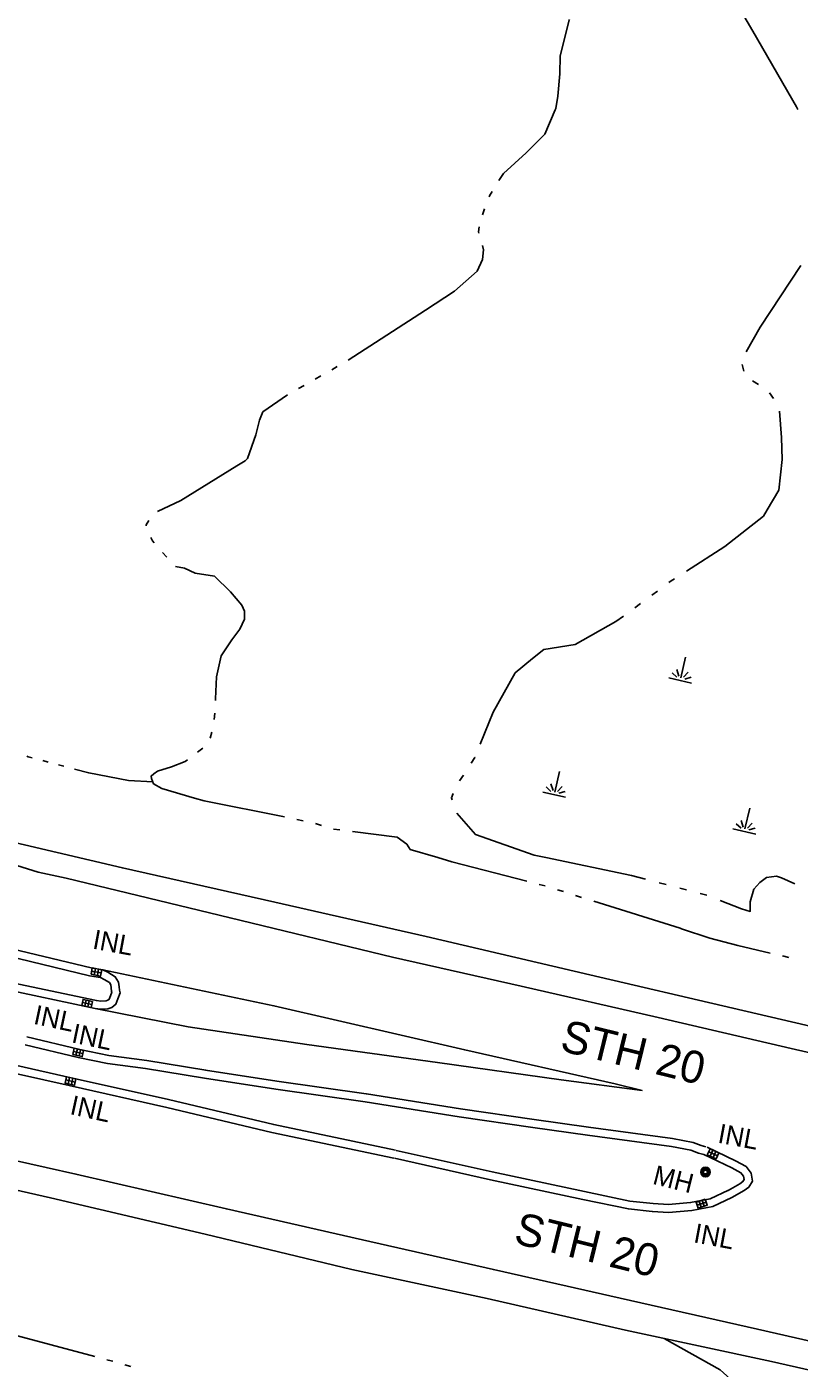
# Model space of a CAD drawing. Extents: x 588843 to 2552415, y 180129 to 269402.
# Drawn here: x 599643.2 to 599883.3, y 183593.1 to 184010.4 of the extents above; entities that cross this region are included whole.
import ezdxf

# ---------------------------------------------------------------- set-up
doc = ezdxf.new("R2010")
doc.units = 0
for name, color, linetype in [('E_DRN', 7, 'Continuous'), ('E_DRN_Text', 7, 'Continuous'), ('E_DWY', 7, 'Continuous'), ('E_RDWY', 7, 'Continuous'), ('E_RDWY_C_and_G', 7, 'Continuous'), ('E_RDWY_Gravel', 7, 'Continuous'), ('E_RDWY_Text', 7, 'Continuous'), ('E_UTL_MH', 7, 'Continuous'), ('E_UTL_MH_Text', 7, 'Continuous'), ('E_WTR_P', 7, 'Continuous'), ('E_WTR_Wetland', 7, 'Continuous')]:
    doc.layers.add(name, color=color, linetype=linetype)

# ---------------------------------------------------------------- blocks, each defined once
blk = doc.blocks.new('INLT_5_1')
at = {"layer": 'E_DRN_Text'}
blk.add_text('INL', height=39.37, dxfattribs=at).set_placement((-36.2, -19.7))
blk = doc.blocks.new('INLO_3')
at = {"layer": 'E_DRN'}
for p, q in [((6.6, -13.1), (6.6, 0)), ((13.1, -13.1), (13.1, 0)), ((19.7, -6.6), (0, -6.6))]:
    blk.add_line(p, q, dxfattribs=at)
blk.add_lwpolyline([(0, -13.1), (19.7, -13.1), (19.7, 0), (0, 0)], close=True, dxfattribs=at)
blk = doc.blocks.new('INLT_6_1')
at = {"layer": 'E_DRN_Text'}
blk.add_text('INL', height=39.37, dxfattribs=at).set_placement((-36.2, -19.7))
blk = doc.blocks.new('INLT_7_1')
at = {"layer": 'E_DRN_Text'}
blk.add_text('INL', height=39.37, dxfattribs=at).set_placement((-36.2, -19.7))
blk = doc.blocks.new('INLT_8_2')
at = {"layer": 'E_DRN_Text'}
blk.add_text('INL', height=39.37, dxfattribs=at).set_placement((-36.2, -19.7))
blk = doc.blocks.new('INLT_9_1')
at = {"layer": 'E_DRN_Text'}
blk.add_text('INL', height=39.37, dxfattribs=at).set_placement((-36.2, -19.7))
blk = doc.blocks.new('MHO_3')
at = {"layer": 'E_UTL_MH'}
for centre, radius in [((0.3, -0.4), 9.84), ((0.3, -0.4), 7.98), ((0.2, -0.5), 6.35), ((0.1, -0.5), 3.97)]:
    blk.add_circle(centre, radius, dxfattribs=at)
blk = doc.blocks.new('MHT_3')
at = {"layer": 'E_UTL_MH_Text'}
blk.add_text('MH', height=39.37, dxfattribs=at).set_placement((-32.2, -19.7))
blk = doc.blocks.new('MAR_3')
at = {"layer": 'E_WTR_Wetland'}
for p, q in [((-0.1, 48.7), (-0.1, 5.3)), ((-24, 0), (23.7, 0)), ((-20, 11.5), (-8.1, 4.8)), ((-4.5, 7.8), (-11.6, 20.2)), ((4.6, 7.8), (11.7, 20.2)), ((20, 11.5), (8.1, 4.8))]:
    blk.add_line(p, q, dxfattribs=at)

msp = doc.modelspace()

# ---------------------------------------------------------------- linework, layer by layer
at = {"layer": 'E_DWY'}
msp.add_lwpolyline([(599841.32, 183602.31), (599858.71, 183592.52), (599866.22, 183585.83), (599874.5, 183576.15), (599878.99, 183568.18), (599881.79, 183560.25), (599883.61, 183548.86)], dxfattribs=at)
at = {"layer": 'E_RDWY'}
for points in [[(599470.96, 183799.93), (599492.64, 183794.73), (599510.84, 183790.39), (599523.64, 183786.59), (599533.85, 183783.42), (599561.09, 183774.83), (599597.21, 183763.24), (599627.02, 183753.51), (599646.63, 183747.39), (599655.38, 183745.47), (599706.32, 183733.14), (599756.87, 183720.92), (599796.89, 183711.86), (599839.42, 183702.2), (599880.77, 183692.55), (599922.87, 183682.91)], [(599666.8, 183716.95), (599719.97, 183705.82), (599779.32, 183692.05), (599826.08, 183681.47), (599834.44, 183679.46), (599809.27, 183682.8), (599770.83, 183688.11), (599730.18, 183693.72), (599693.33, 183699.24), (599664.38, 183704.96)], [(599457.42, 183696.31), (599477.89, 183693.59), (599488.14, 183692.11), (599503.6, 183688.64), (599540.82, 183680.25), (599579.99, 183671.21), (599621.4, 183661.76), (599658.43, 183653.43), (599705.2, 183642.58), (599747.53, 183632.98), (599788.24, 183623.73), (599827.57, 183614.86), (599870.31, 183605.24), (599908.01, 183596.62)]]:
    msp.add_lwpolyline(points, dxfattribs=at)
at = {"layer": 'E_RDWY_C_and_G'}
for points in [[(599470.58, 183762.53), (599504.61, 183754.41), (599553.11, 183743.29), (599595.48, 183733.47), (599633.67, 183724.7), (599663.2, 183717.61), (599666.8, 183716.95), (599668.34, 183716.23), (599670.66, 183714.82), (599671.61, 183713.14), (599671.88, 183711.74), (599672, 183710.64), (599672.16, 183709.82), (599671.48, 183708), (599670.82, 183706.27), (599669.57, 183705.3), (599668.35, 183704.83), (599666.02, 183704.76), (599664.38, 183704.96), (599634.14, 183711.38), (599584.88, 183722.93), (599533.43, 183734.65), (599488.36, 183745.55), (599467.09, 183750.76)], [(599470, 183760.1), (599504.04, 183751.97), (599552.55, 183740.86), (599594.92, 183731.03), (599633.1, 183722.27), (599662.69, 183715.16), (599666.03, 183714.55), (599667.16, 183714.02), (599668.81, 183713.03), (599669.23, 183712.27), (599669.41, 183711.36), (599669.53, 183710.26), (599669.57, 183710.04), (599669.14, 183708.88), (599668.74, 183707.82), (599668.33, 183707.51), (599667.85, 183707.32), (599666.13, 183707.27), (599664.79, 183707.43), (599634.69, 183713.82), (599585.44, 183725.36), (599534, 183737.08), (599488.95, 183747.98), (599467.68, 183753.19)], [(599686.66, 183674.19), (599656.34, 183680.96), (599624.73, 183688.1), (599594.37, 183695.1)], [(599687.21, 183676.63), (599656.89, 183683.4), (599625.29, 183690.53), (599594.93, 183697.53)], [(599642.6, 183693.69), (599659.09, 183689.72), (599668.28, 183687.89), (599680.1, 183686.29), (599698.36, 183683.32)], [(599643.19, 183696.12), (599659.62, 183692.16), (599668.69, 183690.36), (599680.47, 183688.77), (599698.76, 183685.79)], [(599698.74, 183685.79), (599720.91, 183682.36), (599748.7, 183678.42)], [(599698.36, 183683.32), (599720.54, 183679.89), (599748.35, 183675.95)], [(599748.74, 183678.42), (599777.93, 183673.77), (599800.86, 183670.44), (599817.79, 183668.05)], [(599757.25, 183658.39), (599719.37, 183666.42), (599686.63, 183674.19)], [(599757.77, 183660.83), (599719.91, 183668.86), (599687.21, 183676.63)], [(599748.35, 183675.95), (599777.55, 183671.3), (599800.51, 183667.97), (599817.44, 183665.58)], [(599817.44, 183665.58), (599843.53, 183662.01), (599849.61, 183660.85), (599852.02, 183659.96), (599853.61, 183659.51)], [(599817.78, 183668.06), (599843.94, 183664.48), (599850.28, 183663.26), (599852.79, 183662.34), (599854.28, 183661.92)], [(599837.83, 183644.3), (599830.58, 183645.05), (599816.58, 183648.01), (599787.79, 183654.14), (599757.97, 183660.78)], [(599854.68, 183661.77), (599863.5, 183657.58), (599866.78, 183655.78), (599868.38, 183653.76), (599868.75, 183651.2), (599867.63, 183649.38), (599866.18, 183648.3), (599862.37, 183646.16)], [(599837.57, 183641.82), (599830.19, 183642.58), (599816.06, 183645.56), (599787.26, 183651.7), (599757.42, 183658.34)], [(599853.61, 183659.51), (599862.36, 183655.36), (599865.14, 183653.84), (599866, 183652.74), (599866.15, 183651.74), (599865.76, 183651.1), (599864.82, 183650.4), (599861.15, 183648.34)], [(599861.27, 183648.41), (599855.62, 183645.73), (599849.53, 183644.55), (599842.66, 183644.02), (599837.83, 183644.3)], [(599862.34, 183646.15), (599856.4, 183643.33), (599849.86, 183642.07), (599842.68, 183641.51), (599837.68, 183641.81)]]:
    msp.add_lwpolyline(points, dxfattribs=at)
at = {"layer": 'E_RDWY_Gravel'}
for points in [[(599471.29, 183803.68), (599501.28, 183796.82), (599509.68, 183794.79), (599517.19, 183792.69), (599540.15, 183785.52), (599573.15, 183775.01), (599598.25, 183767.13), (599598.23, 183766.28), (599632.15, 183758.29), (599672.88, 183748.71), (599720.23, 183738.02), (599767.26, 183727.32), (599818.22, 183715.41), (599862.69, 183705.1), (599911.14, 183693.78)], [(599456.28, 183689.49), (599482.73, 183683.81), (599522.55, 183674.8), (599564.79, 183665.65), (599609.78, 183655.3), (599650.5, 183646.05), (599698.63, 183634.71), (599744.2, 183623.78), (599786.24, 183614.68), (599829.26, 183604.89), (599874.65, 183595.18), (599926.28, 183583.4), (599972.19, 183572.9), (600014.26, 183563.16), (600060.97, 183552.44), (600103.01, 183542.6), (600157.57, 183530.22), (600194.11, 183522.45), (600231.83, 183515.84), (600281.73, 183507), (600313.69, 183501.15), (600340.09, 183497.18)]]:
    msp.add_lwpolyline(points, dxfattribs=at)
at = {"layer": 'E_WTR_P'}
for points in [[(599855.8, 184033.94), (599864.29, 184016.82), (599868.82, 184008.99)], [(599811.87, 184012.68), (599811.81, 184012.39), (599808.96, 184001.36), (599808.83, 183995.79), (599808.19, 183988.8), (599807.58, 183984.91), (599807.43, 183984.54)], [(599868.82, 184008.99), (599882.4, 183985.48), (599882.9, 183984.63)], [(599807.43, 183984.54), (599804.18, 183977.02), (599798.35, 183971.12), (599791.31, 183964.73), (599789.92, 183962.51)], [(599787.83, 183959.17), (599786.98, 183957.82), (599786.85, 183957.46)], [(599785.46, 183953.77), (599784.77, 183951.92)], [(599783.83, 183948.11), (599783.6, 183946.58), (599783.72, 183946.17)], [(599784.77, 183942.36), (599785.15, 183941.01), (599784.79, 183938.01), (599783.18, 183934.39), (599776.16, 183928.11), (599767.09, 183922.24)], [(599883.83, 183936.11), (599871.13, 183916.9), (599866.8, 183909.29)], [(599767.09, 183922.23), (599743.07, 183906.68)], [(599739.68, 183904.67), (599737.96, 183903.7)], [(599865.55, 183905.35), (599866.04, 183903.21)], [(599729.38, 183898.82), (599727.66, 183897.85)], [(599734.53, 183901.75), (599732.81, 183900.77)], [(599868.75, 183900.21), (599870.65, 183899.1)], [(599724.24, 183895.88), (599716.56, 183890.55), (599715.48, 183887.99), (599714.33, 183883.42), (599711.81, 183876.12), (599711, 183875.39), (599708.49, 183873.83)], [(599874.07, 183896.5), (599875.31, 183894.69)], [(599877.13, 183890.84), (599877.75, 183882.62), (599877.96, 183875.74), (599877, 183866.2), (599873.37, 183860.13)], [(599708.49, 183873.83), (599691.07, 183863.04), (599683.73, 183859.57)], [(599681.11, 183856.77), (599680.22, 183855.45), (599680.27, 183855.07)], [(599873.37, 183860.13), (599872.19, 183858.16), (599860.16, 183848.72), (599848.22, 183841.04)], [(599681.69, 183851.44), (599682.18, 183850.48), (599682.77, 183849.81)], [(599685.38, 183846.84), (599686.68, 183845.36)], [(599689.36, 183842.51), (599692.21, 183841.94), (599695.49, 183840.42), (599701.55, 183839.45), (599706.52, 183834.59), (599710, 183830.39), (599710.82, 183828.61), (599710.83, 183827.02)], [(599844.53, 183838.67), (599843.52, 183838.02), (599842.72, 183837.44)], [(599839.19, 183834.83), (599837.43, 183833.53)], [(599833.9, 183830.93), (599832.14, 183829.63)], [(599710.83, 183827.02), (599710.83, 183826.1), (599709.35, 183822.93), (599706.89, 183819.68), (599703.56, 183814.63), (599702.1, 183808.11), (599701.85, 183801.25), (599701.82, 183800.73)], [(599828.61, 183827.03), (599826.32, 183825.34), (599813.66, 183818.22), (599803.85, 183816.69), (599800.39, 183813.84)], [(599800.39, 183813.84), (599794.97, 183809.36), (599788.15, 183797.19), (599784.14, 183787.16)], [(599701.56, 183796.79), (599701.44, 183794.82)], [(599700.71, 183790.97), (599700.13, 183789.09)], [(599697.84, 183785.91), (599696.26, 183784.73)], [(599643.16, 183783.44), (599643.57, 183783.29), (599644.8, 183782.96)], [(599648.09, 183782.08), (599649.74, 183781.64)], [(599693.1, 183782.37), (599692.35, 183781.81), (599688.17, 183780.11), (599683.76, 183778.84), (599682.67, 183777.95), (599681.76, 183777.25), (599681.9, 183776.49), (599682.53, 183774.88), (599685.11, 183773.45), (599695.24, 183770.43)], [(599782.51, 183783.08), (599782.47, 183783), (599781.32, 183781.24)], [(599653.03, 183780.75), (599654.68, 183780.31)], [(599657.97, 183779.43), (599662.42, 183778.23), (599674.77, 183775.85), (599682.3, 183775.47)], [(599778.91, 183777.58), (599777.7, 183775.75)], [(599695.24, 183770.43), (599698.24, 183769.54), (599723.23, 183764.55)], [(599775.69, 183771.88), (599775.15, 183770.54), (599775.4, 183769.84)], [(599776.89, 183765.72), (599782.61, 183759.07), (599800.87, 183752.68), (599804.46, 183751.93)], [(599727.1, 183763.77), (599729.03, 183763.39)], [(599732.89, 183762.55), (599734.73, 183761.84)], [(599738.5, 183760.77), (599740.46, 183760.54)], [(599744.37, 183760.04), (599758.27, 183758.24), (599761.25, 183756.09), (599762.35, 183754.47), (599770.94, 183751.9)], [(599770.94, 183751.9), (599775.25, 183750.62), (599798.59, 183744.56)], [(599804.46, 183751.93), (599831.1, 183746.36), (599835.52, 183745.2)], [(599839.76, 183744.09), (599841.88, 183743.53)], [(599858.68, 183738.58), (599865.3, 183735.93), (599868.07, 183735.16), (599868.05, 183738.15), (599869.16, 183742.11), (599871.01, 183744.15), (599873.15, 183745.68), (599876.25, 183746.1), (599877.83, 183745.65), (599881.9, 183743.72)], [(599802.41, 183743.57), (599804.32, 183743.08)], [(599808.09, 183741.91), (599809.98, 183741.32)], [(599813.74, 183740.13), (599815.62, 183739.54)], [(599846.12, 183742.43), (599848.24, 183741.87)], [(599852.48, 183740.76), (599854.55, 183740.22), (599854.6, 183740.2)], [(599819.39, 183738.36), (599846.27, 183729.92), (599846.69, 183729.78)], [(599846.69, 183729.78), (599855.45, 183726.87), (599864.23, 183724.53), (599874.25, 183722.18)], [(599878.1, 183721.29), (599880.02, 183720.84)], [(599637.11, 183603.91), (599664.3, 183596.69)], [(599668.05, 183595.69), (599669.33, 183595.35), (599669.92, 183595.19)], [(599673.65, 183594.12), (599675.52, 183593.59)]]:
    msp.add_lwpolyline(points, dxfattribs=at)

# ---------------------------------------------------------------- block references
at = {"layer": 'E_DRN'}
for p, xscale, yscale, rotation in [((599663.48, 183717.56), 0.15240030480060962, 0.1524003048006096, -10.440636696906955), ((599663.15, 183705.22), 0.15240030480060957, 0.15240030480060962, 167.999902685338), ((599657.88, 183692.58), 0.15240030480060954, 0.15240030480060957, -12.71411606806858), ((599657.99, 183681.1), 0.1524003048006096, 0.1524003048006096, 167.6307318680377), ((599855.56, 183661.28), 0.1524003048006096, 0.15240030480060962, -24.965389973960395), ((599854.7, 183643.76), 0.15240030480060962, 0.1524003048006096, -161.8144327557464)]:
    msp.add_blockref('INLO_3', p, dxfattribs=dict(at, xscale=xscale, yscale=yscale, rotation=rotation))
at = {"layer": 'E_DRN_Text'}
for name, p, xscale, yscale, rotation in [('INLT_7_1', (599669.29, 183725.59), 0.15240030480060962, 0.1524003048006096, -10.440636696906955), ('INLT_6_1', (599650.97, 183702.03), 0.15240030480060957, 0.15240030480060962, -12.000097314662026), ('INLT_5_1', (599662.79, 183696.27), 0.1524003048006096, 0.15240030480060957, -11.84997952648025), ('INLT_8_2', (599662.3, 183673.9), 0.1524003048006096, 0.1524003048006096, -12.369268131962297), ('INLT_9_1', (599863.68, 183665.2), 0.15240030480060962, 0.15240030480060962, -10.565857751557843), ('INLT_9_1', (599856.14, 183634.21), 0.15240030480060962, 0.15240030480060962, -10.565857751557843)]:
    msp.add_blockref(name, p, dxfattribs=dict(at, xscale=xscale, yscale=yscale, rotation=rotation))
at = {"layer": 'E_UTL_MH', "xscale": 0.15240030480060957, "yscale": 0.15240030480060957, "rotation": -14.084022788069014}
msp.add_blockref('MHO_3', (599854.12, 183654.15), dxfattribs=at)
at = {"layer": 'E_UTL_MH_Text', "xscale": 0.15240030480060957, "yscale": 0.15240030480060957, "rotation": -14.084022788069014}
msp.add_blockref('MHT_3', (599842.91, 183652.17), dxfattribs=at)
at = {"layer": 'E_WTR_Wetland', "xscale": 0.1524003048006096, "yscale": 0.1524003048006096, "rotation": -13.084228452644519}
for p in [(599846.31, 183807.02), (599807.14, 183771.47), (599866.24, 183760.06)]:
    msp.add_blockref('MAR_3', p, dxfattribs=at)

# ---------------------------------------------------------------- texts
at = {"layer": 'E_RDWY_Text'}
for p in [(599808.52, 183691.92), (599794.17, 183632.02)]:
    msp.add_text('STH 20', height=10, rotation=346.2176, dxfattribs=at).set_placement(p)

doc.saveas('drawing.dxf')
